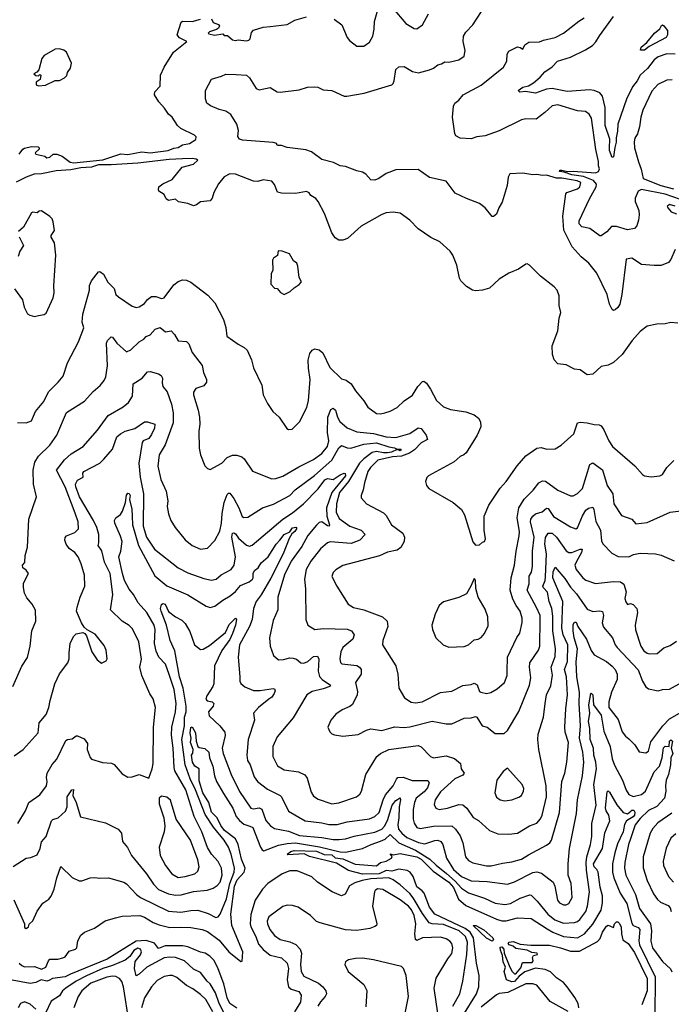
# Model space of a CAD drawing. Extents: x 1246230 to 1426786, y 660032 to 763141.
# Tile 350 of 566: x 1362810 to 1367478, y 715509 to 722562. Entities that reach past the tile are written whole.
import ezdxf

# ---------------------------------------------------------------- set-up
doc = ezdxf.new("R2010")
doc.units = 0

msp = doc.modelspace()

# ---------------------------------------------------------------- linework, layer by layer
at = {"layer": '0CON10XD'}
for points in [[(1365383.9, 721423.9), (1365355, 721412.9), (1365325, 721416.2), (1365288.8, 721455), (1365265, 721470), (1365225, 721479.2), (1365145, 721511.9), (1365105, 721514.4), (1365058.3, 721538.3), (1364975, 721561.1), (1364901.2, 721615), (1364859.6, 721629.6), (1364725, 721646.5), (1364685, 721660), (1364660.7, 721660.7), (1364652.5, 721665), (1364652.5, 721675), (1364625, 721682.5), (1364405, 721698.2), (1364385, 721705.7), (1364372.7, 721725), (1364377.6, 721767.6), (1364364.5, 721815), (1364323.2, 721883.2), (1364287.6, 721907.6), (1364238.7, 721918.7), (1364176.7, 721945), (1364150, 721965), (1364140, 721995), (1364141.2, 722055), (1364185, 722136.7), (1364255, 722156.7), (1364287.3, 722172.7), (1364360.6, 722170.6), (1364435, 722165.7), (1364456, 722146), (1364505, 722070), (1364525, 722060), (1364605, 722075.6), (1364654, 722045), (1364675, 722042.7), (1364811.1, 722058.9), (1364871.7, 722078.3), (1364925, 722082.3), (1364945, 722080), (1364985, 722060.5), (1365045.4, 722055.4), (1365133.8, 722015), (1365153.9, 722013.9), (1365278.1, 722035), (1365475.6, 722095), (1365486.5, 722105), (1365493.5, 722125), (1365505, 722206.7), (1365525, 722224), (1365565, 722227.8), (1365625, 722191.2), (1365667.9, 722182.1), (1365745.8, 722204.2), (1365774.2, 722215.8), (1365805, 722240), (1365832.7, 722247.3), (1365855, 722260), (1365885, 722258), (1365955, 722274), (1365995, 722302), (1366001.7, 722341.7), (1365986, 722405), (1365990, 722445), (1366007.2, 722472.8), (1366055.4, 722524.6), (1366119.3, 722620.7)], [(1365063.8, 722565), (1365116.7, 722525), (1365155.8, 722435.8), (1365173, 722413), (1365225, 722373.8), (1365275, 722373.8), (1365315, 722402.5), (1365340, 722445), (1365350, 722495), (1365350.7, 722549.3), (1365380.8, 722649.2)], [(1365484.2, 722644.2), (1365575.9, 722535.9), (1365635, 722499.2), (1365655, 722496), (1365695.5, 722524.5), (1365738, 722605)], [(1362805, 721600), (1362833.3, 721635), (1362845, 721641.2), (1362895, 721653.3), (1362941.7, 721651.7), (1362950, 721645), (1362950, 721635), (1362921.7, 721608.3), (1362925, 721600), (1362990, 721585), (1363005, 721572.5), (1363025, 721577.5), (1363050.5, 721599.5), (1363075, 721600), (1363115, 721584.4), (1363172.1, 721542.1), (1363197.2, 721537.2), (1363405, 721558.9), (1363535, 721601.7), (1363585, 721597.3), (1363685, 721616.8), (1363745, 721609.8), (1363874.1, 721625.9), (1363915, 721643.2), (1363945, 721647.4), (1363975, 721665.2), (1364027.1, 721675), (1364070.8, 721705), (1364073.6, 721723.6), (1364062.5, 721735), (1363965, 721784), (1363940, 721805), (1363903, 721863), (1363875.7, 721885.7), (1363848.3, 721928.3), (1363805.7, 721975), (1363776, 722025), (1363778, 722045), (1363815.7, 722085), (1363817.5, 722165), (1363845, 722223.3), (1363911.1, 722328.9), (1364007.5, 722405), (1363955, 722432.5), (1363937.5, 722455), (1363967.5, 722545), (1363975, 722552.5), (1364045, 722548.8), (1364105, 722566.2)], [(1364185, 722567.5), (1364195, 722542.5), (1364235, 722527.5), (1364240, 722515), (1364235, 722502.5), (1364218.8, 722491.2), (1364170, 722475), (1364160, 722465), (1364165, 722460), (1364205, 722452.5), (1364265, 722460), (1364275, 722450), (1364298.3, 722448.3), (1364335, 722417.5), (1364355, 722413.3), (1364375, 722417.5), (1364435, 722410), (1364452.5, 722415), (1364462, 722425), (1364470.5, 722469.5), (1364485, 722487.5), (1364555, 722508.8), (1364605, 722514), (1364725, 722527.5), (1364780, 722560), (1364865, 722583.1)], [(1366838.1, 721078.1), (1366818.9, 721098.9), (1366818.3, 721121.7), (1366891.4, 721278.6), (1366939.6, 721365), (1366942.5, 721385), (1366921, 721411), (1366848.3, 721438.3), (1366765, 721451.4), (1366710.7, 721470.7), (1366677.5, 721475), (1366680, 721485), (1366694.8, 721485.2), (1366735, 721475.3), (1366775, 721477.6), (1366935, 721464.7), (1366956.5, 721475), (1366963.3, 721495), (1366955.5, 721515), (1366956.1, 721546.1), (1366937.4, 721632.6), (1366906.1, 721856.1), (1366889.2, 721885), (1366864.4, 721904.4), (1366805, 721909.5), (1366665, 721952.5), (1366623.8, 721946.2), (1366572.1, 721897.9), (1366509.3, 721850.7), (1366435, 721851.9), (1366405, 721845.6), (1366245, 721765.7), (1366145, 721730.8), (1366085, 721722.5), (1366045, 721709.4), (1365965, 721714.5), (1365935, 721730.5), (1365926.6, 721746.6), (1365911.1, 721865), (1365917.8, 721942.3), (1365926.4, 721963.6), (1365955, 721986.7), (1365985.8, 722024.2), (1366116.2, 722093.8), (1366277, 722223), (1366300, 722265), (1366301.9, 722315), (1366315, 722337.5), (1366375, 722368.1), (1366394.3, 722364.3), (1366415, 722351.2), (1366428.3, 722381.7), (1366458.4, 722401.6), (1366535, 722403.3), (1366562.5, 722415), (1366645, 722433.8), (1366705.3, 722464.7), (1366815, 722552.5), (1366854.6, 722575.4)], [(1367504.7, 722314.7), (1367445, 722318.4), (1367385, 722295.3), (1367354.5, 722275), (1367307, 722213), (1367254.5, 722165.5), (1367233.9, 722125), (1367199.6, 722080.4), (1367156.7, 721993.3), (1367095.4, 721815), (1367093.7, 721765), (1367082.5, 721715), (1367084.1, 721685), (1367072.8, 721647.2), (1367065, 721578.8), (1367055, 721574.3), (1367035.3, 721625), (1367034.2, 721645), (1367037.4, 721707.4), (1367003.9, 721805), (1367003.4, 721933.4), (1366984, 722014), (1366965, 722038.2), (1366925, 722055.8), (1366895, 722060.8), (1366732.9, 722047.1), (1366625, 722069.7), (1366585, 722064.7), (1366505, 722036.2), (1366432.9, 722047.1), (1366393, 722043), (1366382, 722055), (1366415, 722078.8), (1366455, 722087.5), (1366490.3, 722109.7), (1366539.7, 722150.3), (1366571.7, 722188.3), (1366624.7, 722225.3), (1366662.5, 722265), (1366755.3, 722294.7), (1366863.4, 722346.6), (1366912.6, 722377.4), (1366937.2, 722402.8), (1366963.4, 722446.6), (1367065, 722584.5)], [(1367285, 722344.4), (1367257.5, 722345), (1367261.2, 722365), (1367301.7, 722398.3), (1367357.5, 722465), (1367395, 722496.7), (1367408.3, 722521.7), (1367415, 722525.8), (1367425, 722519.5), (1367450, 722485), (1367450, 722455), (1367442, 722435), (1367320.2, 722369.8), (1367285, 722344.4)], [(1362945, 722088.8), (1362995, 722093.3), (1363063.6, 722126.4), (1363095, 722127.5), (1363130, 722145), (1363147, 722163), (1363152.5, 722185), (1363173.9, 722216.1), (1363180.7, 722250.7), (1363145, 722330), (1363125, 722344), (1363095, 722352.5), (1363065, 722352), (1362985, 722306.7), (1362968, 722285), (1362947, 722203), (1362933, 722187), (1362910, 722175), (1362925, 722162.5), (1362945, 722160), (1362955, 722170), (1362960, 722165), (1362957.5, 722135), (1362926.7, 722115), (1362927.5, 722095), (1362945, 722088.8)], [(1367485, 722131.8), (1367445, 722129.1), (1367381.8, 722098.2), (1367339.6, 722050.4), (1367274.2, 721915), (1367259.2, 721865), (1367250.8, 721795), (1367235.6, 721744.4), (1367215.9, 721714.1), (1367212.1, 721687.9), (1367213.6, 721645), (1367243.3, 721543.3), (1367262.1, 721492.1), (1367276.2, 721425), (1367404, 721374), (1367495, 721349.9)], [(1367525, 720388), (1367475, 720394.2), (1367435, 720384), (1367375, 720382), (1367305, 720366.2), (1367255, 720328.8), (1367198, 720265), (1367125, 720164), (1367065, 720107.5), (1367025, 720087.5), (1366975, 720078), (1366916.3, 720023.7), (1366875, 720018.1), (1366825, 720053.8), (1366785, 720058.8), (1366725, 720090), (1366666.1, 720096.1), (1366638.8, 720125), (1366626.2, 720165), (1366624.2, 720225), (1366665.6, 720334.4), (1366675.8, 720425), (1366687.5, 720465), (1366675.8, 720515), (1366675.8, 720585), (1366659.2, 720625), (1366639.7, 720649.7), (1366541.2, 720725), (1366462.5, 720805), (1366445, 720812.5), (1366435, 720810), (1366382.5, 720775), (1366315, 720746.2), (1366245.7, 720704.3), (1366175, 720638.6), (1366125, 720624.2), (1366075, 720619.4), (1366053.3, 720625), (1366011.1, 720651.1), (1365971.2, 720691.2), (1365960.2, 720710.2), (1365942, 720805), (1365913.8, 720875), (1365894.2, 720904.2), (1365820.7, 720970.7), (1365755, 721002.5), (1365664.5, 721064.5), (1365605, 721126.2), (1365535.7, 721175.7), (1365485, 721183.8), (1365435, 721178), (1365405, 721168), (1365255.6, 721084.4), (1365158.8, 720995), (1365125, 720982.5), (1365095, 720984.2), (1365070.3, 721000.3), (1365046, 721035), (1364994, 721175), (1364948.9, 721258.9), (1364930.9, 721280.9), (1364895, 721303.8), (1364882.9, 721322.9), (1364865, 721332.5), (1364785, 721317.5), (1364685, 721319.1), (1364656.4, 721326.4), (1364635, 721382.5), (1364615, 721405.5), (1364555, 721415.6), (1364515, 721402.5), (1364485, 721404.6), (1364355, 721454.8), (1364315, 721457.8), (1364275, 721437.1), (1364234.5, 721385.5), (1364199.4, 721325), (1364189.6, 721285), (1364175, 721264), (1364105, 721256.7), (1364077.5, 721235), (1364055, 721230), (1364015, 721246.2), (1363948.3, 721258.3), (1363925, 721277.5), (1363875, 721266.7), (1363859.5, 721279.5), (1363845, 721310), (1363807.5, 721335), (1363803.3, 721343.3), (1363807.5, 721365), (1363834.5, 721385.5), (1363902.2, 721417.8), (1363973.1, 721505), (1364055, 721527.1), (1364086, 721555), (1364073.3, 721563.3), (1364045, 721567.6), (1363975, 721565.1), (1363881.5, 721561.5), (1363655, 721535.1), (1363465, 721521.6), (1363375, 721521.8), (1363325, 721505.1), (1363248.8, 721501.2), (1363175, 721486.7), (1363070.4, 721479.6), (1362965, 721458.6), (1362913.5, 721456.5), (1362855.4, 721434.6), (1362785, 721397.8)], [(1367505.7, 720915), (1367475.5, 720844.5), (1367456.9, 720823.1), (1367405, 720801.9), (1367355, 720800.8), (1367265, 720809.2), (1367195, 720853.8), (1367155, 720846.2), (1367123.2, 720595), (1367108.8, 720525), (1367095, 720500), (1367075, 720483.8), (1367065, 720480), (1367055, 720487.5), (1367034.4, 720525), (1367017.8, 720595), (1366945, 720746), (1366888, 720818), (1366832.9, 720862.9), (1366767.5, 720935), (1366708.8, 721055), (1366700.6, 721155), (1366721.4, 721315), (1366728.8, 721325), (1366805, 721350.6), (1366823.6, 721365), (1366830.3, 721395), (1366802.7, 721407.3), (1366695, 721427.8), (1366655, 721427.7), (1366585, 721448), (1366555, 721445.3), (1366515, 721453.8), (1366485, 721450.3), (1366415, 721462.6), (1366322.2, 721457.8), (1366309.2, 721435), (1366303.1, 721375), (1366266.7, 721255), (1366242.5, 721215), (1366225, 721168.8), (1366205, 721153.3), (1366195, 721153.3), (1366143.8, 721215), (1366105, 721245.8), (1366011.3, 721281.3), (1365930.7, 721320.7), (1365865.7, 721405.7), (1365745, 721433.1), (1365665, 721490), (1365505, 721487.8), (1365435, 721461.1), (1365383.9, 721423.9)], [(1367652.9, 721235), (1367435, 721311.8), (1367265, 721344.8), (1367240.4, 721335), (1367218.1, 721285), (1367219.6, 721259.6), (1367245.5, 721195), (1367248.1, 721165), (1367244.2, 721125.8), (1367230.8, 721085), (1367214.4, 721065.6), (1367165, 721056.2), (1367085, 721080.6), (1367049.1, 721080.9), (1367016.1, 721043.9), (1366975, 721014.3), (1366965, 721014.3), (1366895, 721067.3), (1366838.1, 721078.1)], [(1362915, 720436.5), (1362945, 720442.5), (1362985, 720450), (1362999.3, 720460.7), (1363050.7, 720569.3), (1363057.8, 720605), (1363054.4, 720655), (1363067.5, 720875), (1363058, 720965), (1363034.3, 721005), (1363035, 721017.5), (1363058.3, 721051.7), (1363048.8, 721115), (1363041.2, 721135), (1363025, 721153.3), (1362965, 721192.5), (1362948.3, 721191.7), (1362935, 721180), (1362905, 721183.3), (1362895, 721178.8), (1362836.7, 721075), (1362800.8, 721045)], [(1367505, 721226.9), (1367465, 721237.5), (1367447.5, 721225), (1367452.5, 721215), (1367478, 721185), (1367515, 721172)], [(1362805, 721006), (1362836.9, 720945), (1362810.8, 720905), (1362798.8, 720865)], [(1364705, 720593.8), (1364747.5, 720615), (1364775, 720642.5), (1364812.5, 720665), (1364827.5, 720685), (1364812.5, 720715), (1364803, 720797), (1364795, 720817.5), (1364772.5, 720835), (1364742.5, 720885), (1364690, 720905), (1364662.5, 720907.5), (1364657, 720873), (1364627, 720853), (1364620.7, 720839.3), (1364622.5, 720765), (1364612.5, 720745), (1364608.3, 720668.3), (1364635, 720640), (1364655, 720637.5), (1364678.3, 720608.3), (1364705, 720593.8)], [(1362795, 719676.7), (1362855, 719674.3), (1362895, 719690), (1362924.1, 719755.9), (1362982.6, 719827.4), (1363015, 719896), (1363085.3, 719964.7), (1363120.3, 720009.7), (1363153.3, 720105), (1363230.8, 720255), (1363270, 720355), (1363256.2, 720395), (1363263.2, 720453.2), (1363310, 720625), (1363310.9, 720659.1), (1363325, 720692.5), (1363373.3, 720755), (1363385, 720758.8), (1363409.1, 720739.1), (1363442.1, 720682.1), (1363485.7, 720635.7), (1363499.2, 720595), (1363516.6, 720576.6), (1363615, 720509.4), (1363645, 720501.4), (1363665, 720505.7), (1363705, 720530.3), (1363725, 720557.3), (1363755, 720580), (1363785, 720579.2), (1363825, 720564.6), (1363845, 720568.9), (1363915, 720663.1), (1363945, 720687.1), (1363975, 720700), (1364005.8, 720695.8), (1364035, 720682), (1364157.9, 720587.9), (1364208, 720535), (1364270.8, 720415), (1364287.6, 720357.6), (1364293.8, 720295), (1364375, 720237.5), (1364418.8, 720215), (1364439.2, 720195), (1364471.2, 720125), (1364485, 720067.5), (1364543.3, 719945), (1364554.2, 719874.2), (1364585, 719812.5), (1364623.3, 719755), (1364668.8, 719715), (1364724.3, 719634.3), (1364735, 719626.7), (1364762, 719628), (1364815, 719681.2), (1364867.1, 719785), (1364877.8, 719835), (1364890.6, 719985), (1364878.2, 720065), (1364876.6, 720123.4), (1364888.8, 720171.2), (1364906.2, 720195), (1364924.3, 720205.7), (1364955, 720197.5), (1364982, 720175), (1365030.7, 720070.7), (1365115, 719989.2), (1365149.1, 719979.1), (1365184.2, 719954.2), (1365215, 719903.8), (1365275, 719832), (1365305, 719786), (1365365, 719742.5), (1365395, 719740), (1365425, 719746), (1365465, 719759.2), (1365513.8, 719785), (1365565, 719832), (1365625, 719872), (1365662, 719935), (1365695, 719971.2), (1365705, 719974), (1365725, 719959.2), (1365752.2, 719915), (1365795.5, 719835.5), (1365845, 719788.8), (1365895, 719770), (1366005, 719753.8), (1366065, 719732), (1366097.7, 719707.7), (1366111.7, 719681.7), (1366112.5, 719645), (1366086.2, 719585), (1366009.5, 719460.5), (1365992.5, 719445), (1365965, 719433.3), (1365923.3, 719395), (1365737.5, 719295), (1365726.4, 719283.6), (1365716.7, 719255), (1365723.3, 719225), (1365740, 719205), (1365915, 719104), (1365974.3, 719054.3), (1365995.8, 719015.8), (1366055, 718822.5), (1366075, 718797.5)], [(1362773.3, 720635), (1362830, 720555), (1362842.7, 720502.7), (1362866, 720456), (1362883.3, 720445), (1362915, 720436.5)], [(1362761.1, 717785), (1362825, 717932.5), (1362865.3, 717994.7), (1362884.5, 718075.5), (1362897.1, 718185), (1362924.5, 718255), (1362923.2, 718333.2), (1362899.2, 718375), (1362860.2, 718420.2), (1362844.5, 718455), (1362836.4, 718495), (1362838.1, 718525), (1362872.5, 718595), (1362855, 718620), (1362832.5, 718635), (1362830, 718655), (1362846.1, 718673.9), (1362850, 718725), (1362865.8, 718785), (1362875.6, 718985), (1362931.2, 719145), (1362908.6, 719235), (1362905.5, 719335), (1362917.1, 719392.9), (1362945.5, 719435), (1363025, 719514.4), (1363075, 719585.8), (1363145, 719748.6), (1363275, 719828.6), (1363335, 719900), (1363387, 719943), (1363415, 719977.5), (1363428, 720005), (1363438.3, 720081.7), (1363430.6, 720245), (1363439.2, 720265), (1363465, 720291.2), (1363475, 720288.8), (1363505.5, 720245.5), (1363575, 720184.2), (1363605, 720197.5), (1363665, 720255.6), (1363700, 720275), (1363716.9, 720293.1), (1363745, 720305.3), (1363780.9, 720345), (1363815, 720356.9), (1363855, 720326), (1363895, 720333.8), (1363918.1, 720308.1), (1363945, 720262), (1364005, 720258), (1364020.3, 720240.3), (1364045, 720178.8), (1364116.9, 720085), (1364127.1, 720035), (1364148.9, 719985), (1364147.8, 719965), (1364129.6, 719940.4), (1364070.7, 719919.3), (1364054.2, 719895), (1364054.2, 719875), (1364088.1, 719765), (1364096.9, 719715), (1364100, 719665), (1364092.5, 719615), (1364096.4, 719493.6), (1364106.2, 719445), (1364135, 719367.5), (1364155, 719347.5), (1364175, 719341.2), (1364258, 719385), (1364295, 719427.1), (1364335, 719442.1), (1364365, 719443.3), (1364400.5, 719430.5), (1364417.2, 719417.2), (1364477.7, 719327.7), (1364615, 719274.5), (1364645, 719276.4), (1364695, 719291.5), (1364809.5, 719360.5), (1364915, 719411.5), (1364975.5, 719455), (1365014.6, 719505), (1365025.3, 719545), (1365015.3, 719605), (1365016.3, 719715), (1365039.1, 719770.9), (1365055, 719780), (1365072.4, 719765), (1365086.5, 719715), (1365103.3, 719685), (1365155, 719639.7), (1365225, 719609.5), (1365345, 719597), (1365435.2, 719575.2), (1365505, 719570.5), (1365605, 719597.8), (1365665, 719639.4), (1365685, 719634.4), (1365721.5, 719585), (1365730.8, 719555), (1365685, 719530.7), (1365639.2, 719480.7), (1365601.6, 719458.4), (1365545, 719435.6), (1365480.2, 719429.8), (1365375, 719407.5), (1365321.9, 719355), (1365304.2, 719325), (1365280, 719245), (1365271.2, 719195), (1365256.7, 719155), (1365257, 719137), (1365293.3, 719095), (1365415, 719029.2), (1365435, 719011.2), (1365474, 718945), (1365554.6, 718884.6), (1365565.6, 718855), (1365563.8, 718825), (1365539.6, 718780.4), (1365515, 718761.9), (1365445, 718747.5), (1365387.8, 718722.2), (1365125, 718652.2), (1365075, 718621.4), (1365055, 718602), (1365046.1, 718573.9), (1365080.8, 718505), (1365163.8, 718375), (1365201.5, 718351.5), (1365275.3, 718335.3), (1365408.8, 718285), (1365443.1, 718255), (1365448.1, 718215), (1365410.6, 718115), (1365410, 718085), (1365504.2, 717935), (1365519.2, 717875), (1365526.2, 717775), (1365566.7, 717705), (1365615, 717674.2), (1365645, 717668.6), (1365693.3, 717675), (1365825, 717742.9), (1365905, 717752.9), (1365985, 717793.1), (1366045, 717799.4), (1366065, 717809.4), (1366086.9, 717796.9), (1366105, 717750), (1366112.5, 717745), (1366155, 717736.2), (1366185, 717742), (1366231.7, 717768.3), (1366282, 717815), (1366302.9, 717865), (1366303.2, 717896.8), (1366304.6, 717995), (1366372.4, 718137.6), (1366392.6, 718167.4), (1366410, 718245), (1366409.1, 718275), (1366396.2, 718325), (1366366.2, 718365), (1366342.2, 718412.3), (1366324.6, 718475), (1366330, 718565), (1366354.6, 718655.4), (1366365.9, 718754.1), (1366388.8, 718865), (1366389.7, 718895), (1366374.7, 718995), (1366385.3, 719064.7), (1366425, 719126.7), (1366488.6, 719191.4), (1366528.2, 719245), (1366555, 719260), (1366576.1, 719256.1), (1366665, 719193.1), (1366755, 719150.8), (1366775, 719152.5), (1366805, 719167.5), (1366841.9, 719205), (1366894.1, 719375.9), (1366915, 719388.6), (1366985, 719337.5), (1367018.8, 719225), (1367058.9, 719165), (1367066.7, 719095), (1367120.5, 719010.5), (1367195.6, 718985.6), (1367225, 718950.8), (1367305, 718960.5), (1367470, 719035), (1367625.8, 719054.2)], [(1362770.2, 717289.8), (1362834.4, 717335.6), (1362941.9, 717455), (1362948.1, 717525), (1363000, 717585), (1363019.2, 717635), (1363027.1, 717685), (1363061.8, 717805), (1363093.8, 717876.2), (1363154, 717955), (1363164, 717985), (1363164.2, 718025.8), (1363172, 718095), (1363196, 718144), (1363215, 718163.3), (1363263, 718173), (1363276.4, 718166.4), (1363287.7, 718147.7), (1363327.1, 718035), (1363365, 717976.2), (1363395, 717953.8), (1363429.3, 717970.7), (1363436.7, 717985), (1363430, 718045), (1363415, 718080), (1363349.7, 718159.7), (1363292.3, 718192.3), (1363271.9, 718211.9), (1363251.9, 718241.9), (1363217.8, 718325), (1363220.5, 718355), (1363241.9, 718425), (1363277.5, 718505), (1363273.4, 718583.4), (1363250.5, 718665), (1363228.5, 718715), (1363205.6, 718745), (1363163.5, 718775), (1363142.2, 718805), (1363132.2, 718835), (1363135, 718853.3), (1363144.2, 718865), (1363205, 718888.1), (1363230.5, 718915), (1363228.2, 718965), (1363207.7, 719027.7), (1363134.8, 719215), (1363073.8, 719335), (1363130.1, 719409.9), (1363178.1, 719451.9), (1363265.3, 719504.7), (1363367.3, 719622.7), (1363443.5, 719726.5), (1363550.8, 719789.2), (1363589.4, 719820.6), (1363618.4, 719865), (1363623.6, 719955), (1363686.9, 719995), (1363725, 720038.9), (1363745, 720041.9), (1363805, 720025.7), (1363824.3, 720014.3), (1363834, 719995), (1363829.5, 719960.5), (1363834.6, 719935), (1363866, 719896), (1363898.2, 719808.2), (1363909.1, 719745), (1363909.3, 719675), (1363852.9, 719517.1), (1363808.2, 719445), (1363799.4, 719365), (1363820.8, 719269.2), (1363859.4, 719185), (1363870, 719115), (1363865.6, 719075), (1363875, 719022.5), (1363892.5, 718975), (1363922.9, 718925), (1363995.3, 718835.3), (1364045, 718795.6), (1364105, 718770), (1364155, 718777.1), (1364207.9, 718832.1), (1364242.5, 718897.5), (1364255.6, 718955), (1364259.8, 719025), (1364275, 719103.8), (1364295, 719161.2), (1364305, 719170), (1364315, 719170), (1364342.7, 719132.7), (1364379.2, 719065), (1364403.6, 719003.6), (1364415, 718997.1), (1364445, 718999.5), (1364550, 719065), (1364627, 719093), (1364745, 719154.5), (1364784.4, 719195.6), (1364922.4, 719297.6), (1365045, 719408.3), (1365095, 719494.7), (1365115, 719512.2), (1365156, 719496), (1365182.9, 719492.9), (1365275, 719521.9), (1365365, 719530.4), (1365455, 719501.7), (1365496, 719496), (1365515, 719486.1), (1365543.3, 719485), (1365535, 719474.1), (1365515, 719482.5), (1365474.5, 719465), (1365445, 719460.5), (1365415, 719459.3), (1365365, 719469.5), (1365335, 719461.3), (1365275, 719417.2), (1365245, 719384.8), (1365165.2, 719254.8), (1365101.5, 719175), (1365078.5, 719095), (1365078.1, 719035), (1365099.2, 718989.2), (1365175, 718935.4), (1365255, 718905.5), (1365283.8, 718875), (1365246.2, 718835), (1365185, 718810.3), (1365035, 718822), (1365014.2, 718815.8), (1364965, 718773.1), (1364895.7, 718684.3), (1364862.1, 718625), (1364850.8, 718555), (1364857.3, 718485), (1364858.6, 718265), (1364874, 718225), (1364925, 718194.3), (1364985, 718200.4), (1365156.7, 718196.7), (1365186, 718185), (1365207.1, 718155), (1365197.1, 718125), (1365124.6, 718065), (1365111.2, 718035), (1365103.8, 717983.8), (1365108.1, 717958.1), (1365118.7, 717948.7), (1365225, 717935.5), (1365244.2, 717925), (1365257.2, 717907.2), (1365255.6, 717875), (1365216.7, 717815), (1365229.8, 717749.8), (1365228.2, 717725), (1365195, 717656.9), (1365175, 717642.2), (1365120.7, 717619.3), (1365075, 717588), (1365040, 717545), (1365018, 717495), (1365031.2, 717461.2), (1365045, 717446.7), (1365065, 717438.8), (1365125, 717430), (1365235, 717442.5), (1365295, 717474.2), (1365325, 717482.5), (1365405, 717470.8), (1365455.3, 717484.7), (1365495, 717497.3), (1365565, 717492.7), (1365605, 717496.6), (1365765, 717537.7), (1365865, 717518.9), (1365905, 717518.2), (1365995, 717558.6), (1366045, 717562.2), (1366075, 717571.9), (1366085, 717566.9), (1366123.8, 717505), (1366160, 717495), (1366215, 717450), (1366280.7, 717449.3), (1366305, 717470), (1366385, 717606.2), (1366461.3, 717795), (1366472.7, 717847.3), (1366462, 717925), (1366465.4, 717955), (1366525.7, 718045), (1366536, 718074), (1366539.4, 718265), (1366537.5, 718295), (1366512.9, 718352.9), (1366444.7, 718475), (1366459.4, 718520.6), (1366460, 718575), (1366475.3, 718605), (1366482.9, 718645), (1366483.8, 718756.2), (1366494.8, 718855), (1366469, 718965), (1366472.2, 718985), (1366485, 719006.2), (1366505, 719022), (1366552.9, 719037.1), (1366585, 719063.5), (1366595, 719060), (1366635, 719003.9), (1366755, 718928.9), (1366795, 718915.8), (1366806.7, 718923.3), (1366840.8, 719009.2), (1366865, 719047.9), (1366885, 719063.5), (1366915, 719071.2), (1366923.3, 719053.3), (1366938.3, 718968.3), (1366970.5, 718905), (1366978.7, 718828.7), (1366988.4, 718808.4), (1367052.1, 718742.1), (1367096.8, 718716.8), (1367175, 718714.4), (1367207.9, 718732.1), (1367255, 718740), (1367365, 718736.1), (1367405, 718727.1), (1367497.5, 718685)], [(1362797.1, 716805), (1362851.5, 716895), (1362875.7, 716954.3), (1362955, 717009.2), (1363000.8, 717075), (1363007.1, 717105), (1363002.9, 717135), (1363006.7, 717165), (1363042.3, 717227.7), (1363075.5, 717265), (1363141.2, 717398.8), (1363153.2, 717406.8), (1363185, 717411.4), (1363215, 717433.1), (1363225, 717431.9), (1363270.6, 717410.6), (1363296.3, 717376.4), (1363292.3, 717335), (1363315, 717276.2), (1363325, 717266.2), (1363402.5, 717242.5), (1363467.7, 717237.7), (1363485.9, 717225.9), (1363545, 717160), (1363585, 717136.7), (1363615, 717138), (1363665, 717156.2), (1363735, 717130), (1363759.4, 717195), (1363766.7, 717235), (1363769.1, 717495), (1363782.2, 717635), (1363765, 717696.7), (1363742.8, 717732.8), (1363684.5, 717865), (1363670.7, 717925), (1363682.5, 717982.5), (1363662.5, 718105), (1363618.1, 718198.1), (1363593.3, 718223.3), (1363544.4, 718255), (1363460.8, 718335), (1363477.7, 718445), (1363458.4, 718595), (1363416.6, 718676.6), (1363398.8, 718758.8), (1363371.1, 718795), (1363377.1, 718815), (1363375.9, 718874.1), (1363362.2, 718925), (1363339.2, 718975), (1363238.3, 719145), (1363210.8, 719215), (1363210, 719235), (1363224.3, 719265), (1363263.8, 719285), (1363263.1, 719315), (1363270, 719325), (1363385, 719385.5), (1363413.3, 719413.3), (1363475.2, 719484.8), (1363506.7, 719573.3), (1363531.4, 719595), (1363565.3, 719614.7), (1363635, 719632.8), (1363705, 719682.5), (1363725, 719682), (1363776.9, 719665), (1363776.4, 719636.4), (1363755, 719591.4), (1363735, 719563.3), (1363695, 719545.4), (1363686.9, 719533.1), (1363662.3, 719385), (1363672.4, 719285), (1363697.1, 719165), (1363693.9, 718935), (1363718.8, 718855), (1363775, 718768.9), (1363945, 718635.5), (1364015, 718599.1), (1364128.3, 718558.3), (1364185, 718546.7), (1364216.4, 718553.6), (1364252, 718585), (1364325.3, 718624.7), (1364346.1, 718653.9), (1364355.4, 718714.6), (1364329.6, 718855), (1364335, 718884.4), (1364345, 718885.9), (1364355, 718879.1), (1364378.3, 718848.3), (1364435, 718797.9), (1364455, 718790.9), (1364475, 718797.5), (1364695, 718984.1), (1364765, 719029.8), (1364843.1, 719095), (1364948.7, 719201.3), (1364995, 719265.9), (1365015, 719275.4), (1365055, 719269.7), (1365105, 719300.9), (1365135, 719313.8), (1365142.1, 719312.1), (1365143.7, 719295), (1365045.1, 719174.9), (1365008.8, 719065), (1365010.5, 719005), (1365030.4, 718945), (1365027.1, 718935), (1365015, 718937.1), (1364975, 718964.7), (1364955, 718959.7), (1364935, 718942.4), (1364875, 718867.3), (1364831, 718789), (1364755, 718683.1), (1364706.6, 718585), (1364660, 718425), (1364659.5, 718335), (1364625, 718257.5), (1364600.6, 718135), (1364604.3, 718075), (1364627.9, 718007.9), (1364665, 717975.8), (1364699.2, 717979.2), (1364745, 717990.8), (1364769.6, 717989.6), (1364791.8, 717981.8), (1364825, 717955.7), (1364845, 717952.7), (1364874.3, 717965), (1364915, 718000), (1364942.7, 718002.7), (1364952.2, 717982.2), (1364948.3, 717895), (1364957.8, 717857.8), (1364975.7, 717835.7), (1365035.7, 717795), (1365031.2, 717785), (1364985, 717768), (1364905, 717749.6), (1364865.8, 717725), (1364769.1, 717560.9), (1364655, 717426), (1364624.4, 717355), (1364623.1, 717285), (1364657.2, 717217.2), (1364705, 717188.5), (1364807.5, 717175), (1364852.8, 717152.8), (1364868.3, 717128.3), (1364898.3, 717028.3), (1364915, 717001.2), (1364947.8, 716977.8), (1365045, 716944.3), (1365095, 716951.9), (1365223.6, 716996.4), (1365245.5, 717014.5), (1365258.6, 717035), (1365290.5, 717155), (1365367.8, 717285), (1365394.7, 717305.3), (1365455, 717333.8), (1365665, 717363.1), (1365685, 717352.5), (1365752, 717285), (1365775, 717274.3), (1365865, 717288.8), (1365925, 717271.2), (1365968.8, 717235), (1365973.1, 717195), (1365993.9, 717165), (1365985, 717150.3), (1365926.2, 717125), (1365825, 717030.9), (1365786.2, 716975), (1365778.7, 716941.3)], [(1366075, 718797.5), (1366105, 718800), (1366125, 718820), (1366140, 718825), (1366146.4, 718843.6), (1366137.5, 718905), (1366138, 719005), (1366172, 719085), (1366252.3, 719207.7), (1366295.7, 719255), (1366372.9, 719367.1), (1366435, 719438.1), (1366515, 719492), (1366545, 719497.5), (1366586.1, 719486.1), (1366645, 719488), (1366690, 719515), (1366780, 719595), (1366806.4, 719673.6), (1366825, 719678.8), (1366875.7, 719674.3), (1366925, 719661.9), (1366960.3, 719660.3), (1366975, 719652.5), (1366995.3, 719625.3), (1367030.5, 719545), (1367057.5, 719505), (1367217, 719367), (1367271.2, 719305), (1367285.9, 719295.9), (1367335, 719288), (1367395, 719296), (1367416, 719305), (1367446, 719355), (1367495.8, 719405)], [(1362763.9, 716496.1), (1362855, 716556), (1362888.8, 716561.2), (1362935, 716580), (1362957.1, 716625), (1362965, 716672), (1362999.5, 716710.5), (1363037.2, 716822.7), (1363046.4, 716833.6), (1363084.7, 716845.3), (1363136.9, 716893.1), (1363148.8, 716925), (1363149.4, 716995), (1363183.5, 717045), (1363195, 717049.2), (1363191.1, 717005), (1363214.6, 716954.6), (1363245, 716852.5), (1363425, 716810), (1363516, 716765), (1363538, 716735), (1363546, 716675), (1363582.6, 716632.6), (1363610.8, 716575), (1363719.1, 716445), (1363768.7, 716368.7), (1363805, 716332.5), (1363875, 716299.6), (1363925, 716290.3), (1363966.2, 716293.8), (1364055, 716317.6), (1364152.1, 716327.9), (1364195, 716341.5), (1364225, 716359.4), (1364245.2, 716384.8), (1364260.6, 716435), (1364256, 716485), (1364231.9, 716531.9), (1364184.6, 716585), (1364155, 716631.9), (1364115, 716744.4), (1364060.5, 716855), (1364000.7, 717045), (1363922.2, 717182.2), (1363915.3, 717205.3), (1363908.1, 717345), (1363896.4, 717436.4), (1363900, 717495), (1363925.8, 717605), (1363930.2, 717665), (1363917.3, 717765), (1363881.2, 717871.2), (1363855, 717946.4), (1363806.6, 717996.6), (1363787.8, 718037.8), (1363775.2, 718095), (1363780.2, 718195), (1363774.2, 718225), (1363719.5, 718315), (1363657.3, 718385), (1363625, 718444.5), (1363593.8, 718483.9), (1363561.4, 718545), (1363545.7, 718595), (1363520.5, 718715), (1363534.6, 718755.4), (1363542.7, 718825), (1363532.6, 718862.6), (1363491.2, 718955), (1363490, 718975), (1363498.1, 718995), (1363530.9, 719019.1), (1363547.1, 719042.9), (1363568.2, 719105), (1363575, 719156.2), (1363585, 719171.1), (1363595, 719168.2), (1363600.6, 719155), (1363596, 719125), (1363614, 719055), (1363615.2, 719005), (1363617, 718945), (1363661.6, 718795), (1363778, 718578), (1363865, 718506.8), (1364015, 718442.9), (1364145, 718360.5), (1364175, 718352.2), (1364207.7, 718362.3), (1364265, 718405.4), (1364318.5, 718435), (1364355, 718465.4), (1364391.5, 718508.5), (1364453.8, 718536.2), (1364476.5, 718555), (1364482.9, 718565), (1364482, 718595), (1364492.3, 718617.7), (1364517.2, 718635), (1364539, 718671), (1364589.4, 718715), (1364646.8, 718805), (1364673.3, 718835), (1364705, 718874.1), (1364745.5, 718894.5), (1364765, 718922.5), (1364787.7, 718927.7), (1364794, 718925), (1364793.6, 718915), (1364781.2, 718895), (1364760, 718880), (1364740.3, 718845), (1364696.6, 718735), (1364608.1, 718561.9), (1364538.6, 718441.4), (1364503.4, 718395), (1364484, 718345), (1364474.2, 718265), (1364457, 718215), (1364383.6, 718085), (1364374.5, 717995), (1364387.8, 717855), (1364385.7, 717825), (1364395, 717808), (1364423.8, 717783.8), (1364485, 717756.2), (1364533.3, 717756.7), (1364625, 717772), (1364635, 717768.8), (1364640, 717755), (1364632.5, 717735), (1364615, 717709.4), (1364595.8, 717695), (1364520.4, 717635), (1364484.4, 717595), (1364492.5, 717545), (1364445.5, 717405), (1364438.2, 717295), (1364441.4, 717255), (1364461.1, 717225), (1364488.9, 717138.9), (1364513.1, 717105), (1364585, 717050), (1364675.3, 717005.3), (1364686.4, 716995), (1364735, 716892.5), (1364855, 716824), (1364975, 716810.3), (1365025, 716798.4), (1365085, 716796.2), (1365155, 716816.8), (1365315, 716836.8), (1365355.2, 716854.8), (1365385, 716883.5), (1365413.9, 716975), (1365430.7, 717009.3), (1365486.2, 717075), (1365508.1, 717121.9), (1365520, 717135), (1365556.7, 717136.7), (1365621.6, 717111.6), (1365732.9, 717112.9), (1365743.9, 717095), (1365731.1, 717058.9), (1365708.2, 717031.8), (1365649.1, 716985), (1365637.3, 716955), (1365628.8, 716905), (1365629.4, 716835), (1365635.8, 716805.8), (1365654.5, 716775), (1365677.8, 716767.8), (1365775, 716784.7), (1365906.8, 716786.8), (1365932.9, 716765), (1365966.2, 716715), (1365983.6, 716665), (1366004.5, 716565), (1366025, 716540), (1366055, 716523.6), (1366155, 716500.3), (1366188.7, 716501.3), (1366268.7, 716521.3), (1366335, 716528.8), (1366405, 716548.2), (1366455, 716581.1), (1366585, 716648.5), (1366606.7, 716665), (1366618.8, 716685), (1366676.2, 716883.8), (1366693.6, 717105), (1366715.9, 717165), (1366729.7, 717245), (1366740.5, 717385), (1366718.7, 717458.7), (1366715.3, 717495), (1366721.6, 717625), (1366735.3, 717725), (1366726.1, 717855), (1366712.7, 717907.3), (1366735.6, 717965.6), (1366737.1, 718085), (1366704.5, 718155), (1366693.9, 718203.9), (1366700, 718395), (1366630.4, 718565), (1366631.6, 718608.4), (1366645, 718640), (1366715, 718558.6), (1366755, 718496.6), (1366799.3, 718449.3), (1366875, 718338.9), (1366915, 718323.5), (1366965, 718328.9), (1366985, 718322), (1366991.5, 718295), (1366983, 718243), (1366991.3, 718211.3), (1367056.9, 718135), (1367075.5, 718085), (1367090, 718065), (1367240.3, 717905), (1367270.9, 717825), (1367295, 717782.5), (1367315, 717769.2), (1367385, 717755.8), (1367415.5, 717764.5), (1367465, 717767.5), (1367555, 717817.5)], [(1365778.7, 716941.3), (1365790, 716915), (1365815, 716904.6), (1365875, 716913.9), (1365955, 716941.5), (1365985, 716937.8), (1366014, 716914), (1366058.5, 716848.5), (1366095.8, 716825), (1366175, 716754.4), (1366235, 716730), (1366315, 716728.9), (1366375, 716735.5), (1366461.1, 716788.9), (1366515, 716806.9), (1366541.3, 716838.7), (1366554, 716865), (1366584.2, 716995), (1366580.9, 717075), (1366529.6, 717335), (1366521.1, 717405), (1366525.3, 717445), (1366561.8, 717565), (1366574.5, 717664.5), (1366584.2, 717725.8), (1366615, 717790), (1366628.1, 717868.1), (1366617.5, 717925), (1366645, 718001.2), (1366648.1, 718055), (1366630.5, 718185), (1366629, 718289), (1366621.2, 718345), (1366603.3, 718395), (1366591.4, 718461.4), (1366561.5, 718491.5), (1366557.2, 718505), (1366574, 718545), (1366577.9, 718572.1), (1366584.3, 718735), (1366572.4, 718805), (1366576.2, 718853.8), (1366595, 718884.5), (1366625.6, 718885), (1366656, 718856), (1366725, 718758.8), (1366745, 718745.3), (1366765, 718745.8), (1366825, 718770.4), (1366839.2, 718769.2), (1366835.4, 718745.4), (1366798.8, 718681.2), (1366787.8, 718655), (1366796.2, 718625), (1366845, 718563.3), (1366865, 718547.8), (1366935, 718523.1), (1367065, 718538.5), (1367115, 718534.4), (1367139.1, 718519.1), (1367153.8, 718465), (1367144.5, 718415), (1367152.1, 718392.1), (1367165, 718372.5), (1367185, 718381.2), (1367205, 718374), (1367230.8, 718345), (1367235.8, 718315), (1367220, 718225), (1367220.9, 718190.9), (1367259.5, 718075), (1367281.9, 718041.9), (1367305, 718025.6), (1367325, 718020.5), (1367378, 718022), (1367425, 718062.5), (1367470.3, 718079.7), (1367515, 718110)], [(1365885, 718068), (1365995, 718073.1), (1366025, 718084.3), (1366065, 718120), (1366095, 718126), (1366115, 718138), (1366140, 718165), (1366165, 718220), (1366164, 718285), (1366145, 718340), (1366094, 718425), (1366077, 718487), (1366076.4, 718546.4), (1366065, 718560), (1366042.5, 718505), (1366010.5, 718449.5), (1365955.7, 718424.3), (1365845, 718392), (1365814.1, 718365.9), (1365786.2, 718305), (1365762, 718225), (1365766.2, 718195), (1365791.2, 718135), (1365842.5, 718085), (1365885, 718068)], [(1362766.8, 716256.8), (1362843.3, 716085), (1362845, 716060), (1362855, 716053.3), (1362872.5, 716065), (1362877.5, 716082.5), (1362903.6, 716106.4), (1362934.5, 716175.5), (1362976.2, 716233.8), (1363017.8, 716262.2), (1363035, 716284), (1363056, 716334), (1363075.6, 716415), (1363105, 716496.7), (1363185, 716417.5), (1363235, 716394.2), (1363255, 716393.1), (1363315, 716414.5), (1363345, 716417.8), (1363385, 716411.9), (1363445, 716414.4), (1363555, 716383.6), (1363575, 716372.2), (1363646.4, 716295), (1363675, 716273.5), (1363875, 716177.5), (1363965, 716168.9), (1364035, 716181.4), (1364085, 716183.1), (1364160.8, 716160.8), (1364215, 716130), (1364230.8, 716135), (1364245, 716154.3), (1364292, 716265), (1364314.1, 716375), (1364345.5, 716455), (1364348.9, 716485), (1364325, 716585.6), (1364305, 716635.5), (1364275, 716684.6), (1364198, 716778), (1364138.7, 716868.7), (1364070.1, 717045), (1364030.4, 717125), (1363996.3, 717225), (1363971.6, 717405), (1363991.2, 717505), (1363991.4, 717565), (1364002.2, 717605), (1364003, 717645), (1363980, 717775), (1363955.5, 717855), (1363922.3, 718042.3), (1363887.1, 718115), (1363860.5, 718225), (1363822.4, 718325), (1363818.9, 718345), (1363825, 718373.8), (1363835, 718380.6), (1363850.8, 718375), (1363875, 718324), (1363925, 718284.2), (1363971.7, 718261.7), (1363995, 718238), (1364029.7, 718179.7), (1364060.9, 718085), (1364105, 718051.9), (1364125, 718054.4), (1364170, 718080), (1364285, 718171.8), (1364310.2, 718229.8), (1364355.3, 718275.3), (1364362.5, 718265), (1364356.6, 718225), (1364334.7, 718165), (1364315, 718122.4), (1364257.1, 718042.9), (1364204.6, 717935), (1364200.5, 717805), (1364193.5, 717785), (1364150.1, 717719.9), (1364143.8, 717695), (1364152.3, 717682.3), (1364188.8, 717675), (1364200, 717665), (1364195.6, 717645), (1364162.5, 717605), (1364166, 717576), (1364244.7, 717504.7), (1364278.7, 717458.7), (1364280.7, 717435), (1364261.3, 717345), (1364266.9, 717305), (1364325.4, 717155), (1364385, 717034.4), (1364465.4, 716915.4), (1364485, 716910), (1364525, 716916.8), (1364545, 716907.8), (1364573.8, 716825), (1364607.3, 716787.3), (1364635, 716767.5), (1364735, 716749.7), (1364815, 716719.5), (1364975, 716704), (1365055, 716689.8), (1365099.6, 716690.4), (1365145, 716695.3), (1365205, 716713.2), (1365355, 716742), (1365403.2, 716765), (1365424.3, 716785.7), (1365445, 716825.4), (1365478.7, 716935), (1365505, 716969.8), (1365535, 716989.1), (1365539, 716975), (1365527.8, 716925), (1365527.1, 716845), (1365518.7, 716795), (1365524.3, 716765), (1365547.8, 716735), (1365583.3, 716705), (1365668, 716668), (1365711.4, 716658.6), (1365785, 716682.6), (1365805, 716684), (1365826.7, 716676.7), (1365841.1, 716655), (1365866.6, 716555), (1365916.6, 716475), (1365975, 716425.3), (1366045, 716393.2), (1366158.8, 716388.8), (1366305, 716369.1), (1366355, 716387.7), (1366485, 716454.5), (1366515, 716458.2), (1366547.9, 716447.9), (1366630.8, 716385), (1366644.4, 716355), (1366663.5, 716255), (1366677.1, 716235), (1366705, 716221.1), (1366725, 716221.5), (1366745, 716232.2), (1366768.8, 716275), (1366761.2, 716375), (1366740, 716435), (1366739.5, 716515), (1366749.2, 716625), (1366798.5, 716875), (1366806.4, 716975), (1366840.9, 717145), (1366850.3, 717245), (1366844.3, 717315), (1366821.5, 717415), (1366827, 717505), (1366818.1, 717665), (1366821.2, 717745), (1366800.8, 717855), (1366797.4, 717962.6), (1366806.7, 718056.7), (1366782, 718135), (1366774.1, 718185), (1366775, 718228.8), (1366785, 718246.1), (1366796.9, 718246.9), (1366807.7, 718215), (1366871.7, 718125), (1366905, 718043.8), (1366925, 718012), (1367015, 717964.2), (1367055, 717932), (1367075, 717906.7), (1367089.2, 717875), (1367089.4, 717835), (1367050.6, 717745), (1367030.8, 717675), (1367030, 717635), (1367098.3, 717548.3), (1367125, 717460), (1367149.1, 717429.1), (1367175, 717411.2), (1367217.3, 717367.3), (1367248.6, 717318.6), (1367295, 717311.1), (1367315, 717323.1), (1367330.5, 717389.5), (1367416.9, 717503.1), (1367465.6, 717554.4), (1367553.8, 717605)], [(1364224.2, 716844.2), (1364185, 716886.1), (1364164.5, 716955), (1364121.9, 717025), (1364095, 717111.2), (1364095.5, 717195), (1364065, 717214.8), (1364047.7, 717245), (1364040, 717295), (1364050.9, 717309.1), (1364053.5, 717335), (1364032.5, 717385), (1364037.3, 717415), (1364031.4, 717451.4), (1364035, 717492.5), (1364045, 717497.8), (1364069.2, 717455), (1364072.9, 717395), (1364085.8, 717355.8), (1364095, 717348.8), (1364135, 717341.2), (1364164, 717315), (1364168.7, 717275), (1364193, 717215), (1364205.7, 717145.7), (1364220.4, 717105), (1364268.7, 717018.7), (1364337.5, 716915), (1364360.9, 716855), (1364384.9, 716824.9), (1364415, 716800.5), (1364457.5, 716785), (1364480, 716775), (1364535, 716634.4), (1364545.8, 716615.8), (1364558.8, 716608.8), (1364665, 716649), (1364725, 716661), (1364785, 716664.9), (1364958.3, 716638.3), (1365105, 716601.1), (1365145, 716598.5), (1365265, 716625.3), (1365326.9, 716655), (1365395, 716676.8), (1365428, 716692), (1365465, 716726.8), (1365525, 716665.5), (1365645, 716613.5), (1365749.3, 716549.3), (1365794.3, 716505), (1365867.4, 716447.4), (1365930.8, 716390.8), (1365975, 716340.2), (1366025, 716306.7), (1366140.3, 716270.3), (1366215, 716234.1), (1366284.7, 716224.7), (1366325, 716230.9), (1366395, 716269.7), (1366465, 716293.8), (1366475, 716290.5), (1366517.4, 716247.4), (1366594.6, 716155), (1366643.6, 716115), (1366705, 716091.2), (1366785.6, 716094.4), (1366805, 716101.6), (1366822.1, 716117.9), (1366865.9, 716175), (1366878.8, 716211.2), (1366892.8, 716315), (1366869.4, 716469.4), (1366867, 716525), (1366872.1, 716565), (1366899.7, 716655), (1366907.7, 716712.3), (1366907.7, 716805), (1366940.2, 716935), (1366923, 717085), (1366942, 717195), (1366937.9, 717245), (1366924, 717295), (1366921.1, 717345), (1366896.3, 717405), (1366894.2, 717485), (1366883.8, 717535), (1366895.2, 717595), (1366888.4, 717655), (1366902, 717735), (1366905, 717738.8), (1366915.6, 717725), (1366921.5, 717655), (1366975, 717579.6), (1366994.7, 717465), (1367039, 717355), (1367055, 717267.5), (1367071.2, 717221.2), (1367128.6, 717115), (1367153.8, 717043.8), (1367175, 717011.5), (1367205, 716998.1), (1367265, 717012.5), (1367293, 717037), (1367355, 717174.2), (1367394.4, 717215), (1367411.5, 717275), (1367422.8, 717347.2), (1367435, 717357.5), (1367463.8, 717356.2), (1367464, 717395), (1367475, 717402.9), (1367485.6, 717395), (1367476, 717345), (1367488, 717305), (1367473.8, 717275), (1367472.7, 717225), (1367459.1, 717155), (1367440.7, 717115), (1367435.9, 717075), (1367439.7, 717035), (1367428.7, 716985), (1367373.5, 716926.5), (1367315, 716898.3), (1367255, 716840.5), (1367220.3, 716795), (1367185.2, 716694.8), (1367171.2, 716655), (1367144.7, 716525), (1367143.4, 716485), (1367152.2, 716435), (1367221.8, 716295), (1367250.9, 716195), (1367328.1, 716085), (1367335.3, 716034.7), (1367330.6, 715960.6), (1367343.3, 715915), (1367415, 715815.6), (1367473.4, 715763.4), (1367481.1, 715741.1)], [(1366285, 716967.5), (1366335, 716974.2), (1366385, 716992), (1366404.2, 717005.8), (1366420, 717035), (1366422.5, 717055), (1366409.2, 717085), (1366305, 717200), (1366274.1, 717175.9), (1366228, 717115), (1366214.2, 717025), (1366225, 716993.3), (1366252.5, 716975), (1366285, 716967.5)], [(1365984, 715426), (1366081.9, 715585), (1366099.4, 715635), (1366101.3, 715715), (1366081.9, 715805), (1366061.9, 715985), (1366036.9, 716025), (1366001.2, 716051.2), (1365784.7, 716155), (1365745.8, 716205), (1365707.3, 716305), (1365692.9, 716322.9), (1365655, 716350), (1365628.9, 716425), (1365606.2, 716455), (1365585, 716468.9), (1365525, 716477.6), (1365475, 716463.4), (1365435, 716467.2), (1365385, 716444), (1365265, 716442.5), (1365165, 716467.6), (1365079.4, 716519.4), (1364885, 716567.5), (1364847.9, 716587.9), (1364730.8, 716580.8), (1364726.7, 716585), (1364753.2, 716605), (1364775, 716611.5), (1364935, 716606.2), (1364992, 716582), (1365045, 716579.3), (1365068.9, 716558.9), (1365125, 716552.3), (1365212.9, 716512.9), (1365365, 716501.8), (1365395.5, 716525), (1365435, 716535.7), (1365472.7, 716555), (1365477.5, 716567.5), (1365465, 716586.2), (1365485, 716580), (1365535, 716590.4), (1365655, 716565.1), (1365685, 716548.9), (1365772.5, 716462.5), (1365885, 716384.6), (1365918.8, 716345), (1365953.4, 716263.4), (1366005, 716216.2), (1366225, 716118.8), (1366265, 716107.1), (1366295, 716107.3), (1366375, 716128.2), (1366475, 716124.7), (1366589.3, 716049.3), (1366630, 716025), (1366705, 715994.8), (1366805, 715986.5), (1366856.8, 716015), (1366916.6, 716083.4), (1366976.3, 716183.7), (1366986.1, 716235), (1366984.8, 716285.2), (1366968.2, 716348.2), (1366955.2, 716455), (1366945.5, 716475), (1366924.8, 716494.8), (1366920.8, 716515), (1366984.2, 716625), (1367002.4, 716737.6), (1367036.6, 716823.4), (1367031.5, 716865), (1367012.5, 716895), (1367007.1, 716917.1), (1367017.7, 717032.3), (1367025, 717037.5), (1367035, 717028.6), (1367088.2, 716938.2), (1367133.2, 716883.2), (1367165, 716873.6), (1367187.5, 716892.5), (1367195, 716900.4), (1367209.9, 716899.9), (1367216.4, 716886.4), (1367214.3, 716865), (1367205, 716852.9), (1367157.5, 716822.5), (1367141.6, 716798.4), (1367132.8, 716745), (1367091.6, 716658.4), (1367073.1, 716595), (1367057.3, 716515), (1367057.6, 716455), (1367065.6, 716415), (1367111.2, 716305), (1367160.4, 716230.4), (1367195, 716090), (1367205, 716074.6), (1367240.6, 716060.6), (1367253.7, 716045), (1367246.1, 715965), (1367250, 715935), (1367363, 715705), (1367360.7, 715420.7)], [(1363945, 716417.9), (1363995, 716424.6), (1364065, 716444.5), (1364085, 716462.5), (1364094.6, 716495), (1364085.3, 716545), (1364034.4, 716684.4), (1363930, 716835), (1363890.9, 716970.9), (1363865, 716994), (1363825, 717000), (1363810, 716985), (1363808, 716945), (1363842.5, 716845), (1363850.6, 716785), (1363844.2, 716745), (1363809.4, 716635), (1363815.6, 716575), (1363855, 716502.9), (1363900, 716445), (1363945, 716417.9)], [(1367481.7, 716878.3), (1367381, 716809), (1367345, 716768.9), (1367326.7, 716735), (1367276.6, 716565), (1367275.8, 716485.8), (1367305.4, 716395), (1367350.9, 716300.9), (1367379.2, 716259.2), (1367401.5, 716241.5), (1367456, 716216), (1367469.8, 716199.8), (1367478.2, 716175)], [(1362805, 715803.2), (1362825, 715786.2), (1362845, 715778.9), (1362915, 715781.2), (1362965, 715760.6), (1362996.2, 715775), (1363015, 715821.2), (1363025, 715832), (1363083.6, 715833.6), (1363118.8, 715841.2), (1363135, 715850), (1363165, 715890), (1363210, 715905), (1363218.8, 715915), (1363226.7, 715965), (1363247.5, 716005), (1363274.2, 716025), (1363345.4, 716054.6), (1363423.2, 716106.8), (1363495, 716129.2), (1363545, 716140.6), (1363670, 716145), (1363705, 716134.4), (1363765.6, 716095.6), (1363809, 716079), (1363885, 716060.2), (1363965, 716060.8), (1364035, 716060), (1364116.1, 716046.1), (1364155, 716030), (1364239.8, 715969.8), (1364307.8, 715885), (1364395, 715816.2), (1364402.5, 715817.5), (1364408.8, 715885), (1364330.7, 716075), (1364321.2, 716155), (1364347.9, 716355), (1364368.9, 716401.1), (1364417.3, 716455), (1364426.1, 716485), (1364399.7, 716549.7), (1364373.8, 716653.8), (1364356.4, 716695), (1364277.5, 716755), (1364250.5, 716790.5), (1364224.2, 716844.2)], [(1367509.9, 716730.1), (1367475, 716698.9), (1367442, 716628), (1367418.8, 716535), (1367423.3, 716503.3), (1367458.9, 716425), (1367495, 716384.4)], [(1365912.8, 715495), (1365962.3, 715585), (1365983.9, 715676.1), (1366013.8, 715866.2), (1366017.1, 715955), (1366004.6, 715994.6), (1365959.2, 716035), (1365845, 716080.7), (1365765, 716086.6), (1365743.7, 716093.7), (1365695, 716160.7), (1365628.3, 716271.7), (1365605, 716304.2), (1365535, 716365.9), (1365485, 716400.9), (1365454.4, 716414.4), (1365325, 716407), (1365263.8, 716396.2), (1365211, 716379), (1365173.2, 716356.8), (1365141.1, 716298.9), (1365115, 716286.9), (1365047.5, 716315), (1364942.5, 716385), (1364901.9, 716421.9), (1364797.5, 716465), (1364745, 716464.6), (1364691.1, 716445), (1364587.9, 716375), (1364549.4, 716335), (1364496.1, 716255), (1364466.8, 716153.2), (1364461.3, 716085), (1364465.2, 716065), (1364502.4, 715995), (1364521.1, 715941.1), (1364555, 715901.7), (1364605, 715861.3), (1364685, 715841.3), (1364725.9, 715805), (1364736.1, 715765), (1364724.8, 715685.2), (1364735.5, 715635.5), (1364755, 715618.3), (1364810.5, 715600.5), (1364825.2, 715575.2), (1364822.3, 715525), (1364778.9, 715455)], [(1365804.7, 715445), (1365779.2, 715625), (1365792.8, 715697.2), (1365876.2, 715835), (1365906.1, 715873.9), (1365913.9, 715915), (1365905, 715944.2), (1365891.3, 715961.3), (1365865, 715977.5), (1365825, 715990.7), (1365695, 715985.8), (1365655, 715967.5), (1365645, 715972.5), (1365640, 716015), (1365646.7, 716085), (1365636, 716145), (1365617, 716187), (1365595, 716211.7), (1365535, 716257.4), (1365411.4, 716331.4), (1365373.8, 716336.2), (1365356.2, 716325), (1365352, 716315), (1365338.3, 716211.7), (1365367.5, 716085), (1365365.6, 716074.4), (1365354.4, 716065.6), (1365318.3, 716051.7), (1365225, 716036.9), (1365145, 716042.1), (1364963.6, 716093.6), (1364935, 716103.3), (1364892, 716145), (1364805, 716204.2), (1364765, 716217.1), (1364725, 716218.6), (1364695, 716210), (1364595, 716135.7), (1364581.9, 716105), (1364585.7, 716085), (1364602.2, 716045), (1364635, 716002.9), (1364675, 715973.5), (1364745, 715956.4), (1364787.3, 715937.3), (1364819.5, 715905), (1364828.8, 715875), (1364822.2, 715795), (1364826.2, 715745), (1364845, 715711.5), (1364950.7, 715660.7), (1364982.2, 715635), (1365003.5, 715605), (1365007.5, 715585), (1364999.4, 715565), (1364964, 715526), (1364945.6, 715495)], [(1366316.5, 715786.5), (1366335, 715745.8), (1366355, 715727.1), (1366365, 715728.6), (1366400.2, 715769.8), (1366411.9, 715808.1), (1366480.7, 715809.3), (1366489.3, 715820.7), (1366483.3, 715845), (1366490, 715860), (1366520, 715865), (1366517.5, 715875), (1366479.5, 715879.5), (1366445, 715898.1), (1366365, 715910), (1366345.4, 715925.4), (1366315.8, 715935), (1366309.5, 715945), (1366315.8, 715955), (1366345, 715959.7), (1366395, 715939.6), (1366472.6, 715932.6), (1366605, 715931.9), (1366684.7, 715914.7), (1366755, 715889.2), (1366819.3, 715890.7), (1366949.9, 715960.1), (1366968.3, 715981.7), (1366985, 716025.8), (1367015, 716070), (1367026.2, 716076.2), (1367065, 716060), (1367071.2, 716085), (1367085, 716101.2), (1367095, 716101.2), (1367105, 716091.2), (1367120, 716065), (1367121.3, 716015), (1367132, 715972), (1367168.5, 715945), (1367215, 715879.5), (1367305.7, 715695), (1367305.4, 715605), (1367266, 715505)], [(1366195, 715961.1), (1366155, 715983.6), (1366057.5, 716075), (1366076.7, 716075), (1366135, 716042.5), (1366199.1, 715985), (1366205, 715970), (1366195, 715961.1)], [(1364365, 715481.6), (1364316, 715516), (1364295, 715556), (1364272, 715655), (1364232.6, 715762.6), (1364202.6, 715822.6), (1364172.7, 715855), (1364139.2, 715875), (1364105, 715882.8), (1364015, 715920.4), (1363978.3, 715928.3), (1363851.7, 715928.3), (1363805, 715908.2), (1363775, 715947.8), (1363716, 715966), (1363645, 715961.1), (1363437.3, 715832.7), (1363173.8, 715726.2), (1363135.6, 715705.6), (1363045, 715693.5), (1363019.1, 715680.9), (1363005, 715675.3), (1362964.6, 715685.4), (1362924.5, 715664.5), (1362885, 715658), (1362755, 715683.3)], [(1364271.7, 715451.7), (1364239.1, 715515), (1364211.8, 715591.8), (1364175.5, 715655.5), (1364152.8, 715675), (1364105, 715736.9), (1364055, 715761.9), (1363989.9, 715819.9), (1363925, 715845.2), (1363885, 715848.1), (1363845, 715842.6), (1363719.6, 715775), (1363664.6, 715725.4), (1363645, 715712.5), (1363632.2, 715765), (1363638, 715815), (1363675, 715864.6), (1363681.8, 715885), (1363674.3, 715904.3), (1363655, 715910.5), (1363627.5, 715895), (1363597.6, 715852.4), (1363564.4, 715825), (1363475, 715787.9), (1363405, 715766.8), (1363287.6, 715712.4), (1363215.3, 715675), (1363141.1, 715625), (1363117.5, 715605), (1363095, 715570.5), (1363035, 715532.2), (1362995, 715445.6)], [(1366815.3, 715485), (1366810.3, 715515), (1366787.8, 715557.7), (1366732.5, 715635), (1366705, 715666.2), (1366655, 715700), (1366612.3, 715742.3), (1366575, 715757.9), (1366505, 715767.5), (1366428.6, 715741.4), (1366388.7, 715711.3), (1366355, 715673.2), (1366335, 715670), (1366297.5, 715685), (1366281.1, 715745), (1366290, 715775), (1366274.1, 715814.1), (1366267.8, 715857.8), (1366253.6, 715896.4), (1366252.1, 715917.9), (1366265, 715920.6), (1366279.1, 715905), (1366280.8, 715875), (1366316.5, 715786.5)], [(1365572.2, 715445), (1365594.5, 715565), (1365578, 715715), (1365559.2, 715765), (1365545, 715779.2), (1365345, 715827.5), (1365265, 715839.1), (1365215, 715838.5), (1365165, 715828.1), (1365145, 715813.3), (1365138.8, 715795), (1365164.2, 715744.2), (1365275, 715650), (1365297.8, 715607.8), (1365290.6, 715490.6)], [(1363595, 715377.5), (1363554.1, 715634.1), (1363541.8, 715671.8), (1363525.2, 715695.2), (1363499.1, 715709.1), (1363475, 715711.6), (1363435, 715704.8), (1363320.1, 715659.9), (1363255.4, 715605), (1363227.9, 715565), (1363197.1, 715485)], [(1364194, 715455), (1364142.7, 715542.7), (1364105, 715580), (1364050.1, 715620.1), (1364004.8, 715644.8), (1363935, 715700.5), (1363905, 715714.5), (1363885, 715716.7), (1363845, 715708.8), (1363795, 715680), (1363753.8, 715635), (1363704.6, 715555), (1363682.2, 715485)], [(1366738.3, 715458.3), (1366609.7, 715529.7), (1366515, 715646.2), (1366485, 715656.2), (1366435.4, 715655.4), (1366306.1, 715593.9), (1366244.3, 715585.7), (1366225, 715577.7), (1366115, 715489.6)], [(1362924.4, 715475), (1362885, 715510), (1362845, 715526.5), (1362815, 715515.5), (1362798.9, 715485)]]:
    msp.add_lwpolyline(points, dxfattribs=at)

doc.saveas('drawing.dxf')
